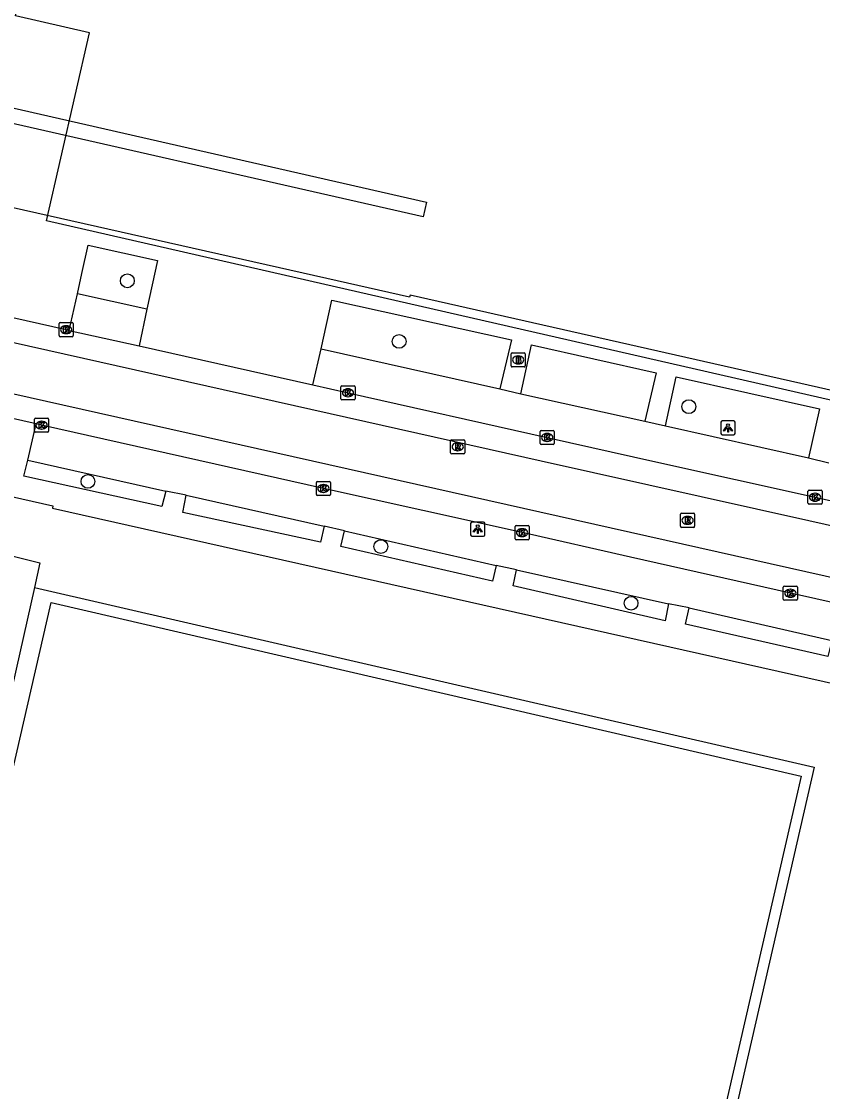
# Model space of a CAD drawing. Extents: x 161771 to 163125, y 382479 to 383177.
# Drawn here: x 162859.6 to 162916.4, y 382706.9 to 382782.8 of the extents above; entities that cross this region are included whole.
import ezdxf

# ---------------------------------------------------------------- set-up
doc = ezdxf.new("R2010")
doc.units = 0
for name, color, linetype in [('IMGEO_Boom', 7, 'Continuous'), ('IMGEO_Brandkraan', 7, 'Continuous'), ('IMGEO_Kolk', 7, 'Continuous'), ('IMGEO_Lichtpunt', 7, 'Continuous'), ('IMGEO_Muur', 7, 'Continuous'), ('IMGEO_Pand_vergunning_verleend', 7, 'Continuous'), ('IMGEO_Parkeervlak_open', 7, 'Continuous'), ('IMGEO_Rijbaan_lokaal_gesloten', 7, 'Continuous'), ('IMGEO_Rioolput', 7, 'Continuous'), ('IMGEO_Voetpad_open', 7, 'Continuous')]:
    doc.layers.add(name, color=color, linetype=linetype)

msp = doc.modelspace()

# ---------------------------------------------------------------- linework, layer by layer
at = {"layer": 'IMGEO_Boom'}
for centre in [(162867.14, 382764.413), (162886.4, 382760.115), (162906.935, 382755.489), (162864.348, 382750.189), (162885.102, 382745.566), (162902.836, 382741.551)]:
    msp.add_circle(centre, 0.489, dxfattribs=at)
at = {"layer": 'IMGEO_Brandkraan'}
for p, q in [((162894.337, 382758.376), (162894.337, 382759.228)), ((162894.412, 382759.302), (162895.264, 382759.302)), ((162894.825, 382759.082), (162894.85, 382759.082)), ((162895.338, 382759.228), (162895.338, 382758.376)), ((162895.264, 382758.302), (162894.412, 382758.302)), ((162894.848, 382758.522), (162894.823, 382758.522))]:
    msp.add_line(p, q, dxfattribs=at)
for points in [[(162894.337, 382758.376), (162894.337, 382759.228)], [(162894.412, 382759.302), (162895.264, 382759.302)], [(162894.685, 382759.002), (162894.685, 382758.602), (162894.898, 382758.602)], [(162894.916, 382759.002), (162894.685, 382759.002)], [(162894.864, 382758.921), (162894.81, 382758.921), (162894.81, 382758.845)], [(162894.81, 382758.845), (162894.863, 382758.845)], [(162894.872, 382758.769), (162894.81, 382758.769), (162894.81, 382758.688)], [(162894.81, 382758.688), (162894.872, 382758.688)], [(162895.338, 382759.228), (162895.338, 382758.376)], [(162895.264, 382758.302), (162894.412, 382758.302)]]:
    msp.add_lwpolyline(points, dxfattribs=at)
for centre, radius, start, end in [((162894.414, 382759.226), 0.0765, 91.55205, 178.44795), ((162894.414, 382759.226), 0.0765, 91.55205, 178.44795), ((162894.865, 382758.883), 0.0379, 267.82845, 90.93552), ((162894.873, 382758.728), 0.0404, 269.87594, 90.50774), ((162894.92, 382758.857), 0.145, 59.4692, 91.53667), ((162894.945, 382758.904), 0.0922, 285.51372, 58.15012), ((162894.95, 382758.712), 0.105, 301.31148, 78.98903), ((162895.262, 382759.226), 0.0765, 1.55205, 88.44795), ((162895.262, 382759.226), 0.0765, 1.55205, 88.44795), ((162894.414, 382758.378), 0.0765, 181.55205, 268.44795), ((162894.414, 382758.378), 0.0765, 181.55205, 268.44795), ((162894.904, 382758.853), 0.251, 268.66757, 293.53466), ((162895.262, 382758.378), 0.0765, 271.55205, 358.44795), ((162895.262, 382758.378), 0.0765, 271.55205, 358.44795)]:
    msp.add_arc(centre, radius, start, end, dxfattribs=at)
for centre, major_axis, ratio, start_param, end_param in [((162894.824, 382758.802), (-0.387, 0.002), 0.722429, 4.712389, 7.853982), ((162894.849, 382758.802), (-0.39, 0.002), 0.717154, 1.570796, 4.712389)]:
    msp.add_ellipse(centre, major_axis=major_axis, ratio=ratio, start_param=start_param, end_param=end_param, dxfattribs=at)
at = {"layer": 'IMGEO_Kolk'}
for p, q in [((162862.302, 382760.523), (162862.302, 382761.375)), ((162862.377, 382761.449), (162863.229, 382761.449)), ((162862.79, 382761.229), (162862.815, 382761.229)), ((162863.303, 382761.375), (162863.303, 382760.523)), ((162863.229, 382760.449), (162862.377, 382760.449)), ((162862.813, 382760.669), (162862.788, 382760.669)), ((162882.277, 382756.046), (162882.277, 382756.898)), ((162882.352, 382756.972), (162883.204, 382756.972)), ((162882.765, 382756.752), (162882.79, 382756.752)), ((162883.278, 382756.898), (162883.278, 382756.046)), ((162883.204, 382755.972), (162882.352, 382755.972)), ((162882.788, 382756.192), (162882.763, 382756.192)), ((162860.562, 382753.752), (162860.562, 382754.604)), ((162860.637, 382754.678), (162861.489, 382754.678)), ((162861.05, 382754.458), (162861.075, 382754.458)), ((162861.563, 382754.604), (162861.563, 382753.752)), ((162861.489, 382753.678), (162860.637, 382753.678)), ((162861.073, 382753.898), (162861.048, 382753.898)), ((162896.395, 382752.881), (162896.395, 382753.733)), ((162896.47, 382753.807), (162897.322, 382753.807)), ((162896.883, 382753.587), (162896.908, 382753.587)), ((162897.396, 382753.733), (162897.396, 382752.881)), ((162897.322, 382752.807), (162896.47, 382752.807)), ((162896.906, 382753.027), (162896.881, 382753.027)), ((162880.534, 382749.262), (162880.534, 382750.114)), ((162880.609, 382750.188), (162881.461, 382750.188)), ((162881.022, 382749.968), (162881.047, 382749.968)), ((162881.535, 382750.114), (162881.535, 382749.262)), ((162915.453, 382749.568), (162916.305, 382749.568)), ((162881.461, 382749.188), (162880.609, 382749.188)), ((162881.045, 382749.408), (162881.02, 382749.408)), ((162915.378, 382748.642), (162915.378, 382749.494)), ((162915.866, 382749.348), (162915.891, 382749.348)), ((162916.379, 382749.494), (162916.379, 382748.642)), ((162916.305, 382748.568), (162915.453, 382748.568)), ((162915.889, 382748.788), (162915.864, 382748.788)), ((162894.615, 382746.13), (162894.615, 382746.982)), ((162894.69, 382747.056), (162895.542, 382747.056)), ((162895.103, 382746.836), (162895.128, 382746.836)), ((162895.616, 382746.982), (162895.616, 382746.13)), ((162895.542, 382746.056), (162894.69, 382746.056)), ((162895.126, 382746.276), (162895.101, 382746.276)), ((162913.703, 382742.762), (162914.555, 382742.762)), ((162913.628, 382741.836), (162913.628, 382742.688)), ((162914.139, 382741.982), (162914.114, 382741.982)), ((162914.116, 382742.542), (162914.141, 382742.542)), ((162914.629, 382742.688), (162914.629, 382741.836)), ((162914.555, 382741.762), (162913.703, 382741.762))]:
    msp.add_line(p, q, dxfattribs=at)
for points in [[(162862.302, 382760.523), (162862.302, 382761.375)], [(162862.377, 382761.449), (162863.229, 382761.449)], [(162862.623, 382761.149), (162862.746, 382761.149), (162862.746, 382760.998), (162862.876, 382761.149), (162863.04, 382761.149), (162862.894, 382760.998), (162863.047, 382760.749), (162862.895, 382760.749), (162862.81, 382760.913), (162862.746, 382760.846), (162862.746, 382760.749), (162862.623, 382760.749), (162862.623, 382761.149)], [(162863.303, 382761.375), (162863.303, 382760.523)], [(162863.229, 382760.449), (162862.377, 382760.449)], [(162882.277, 382756.046), (162882.277, 382756.898)], [(162882.352, 382756.972), (162883.204, 382756.972)], [(162882.598, 382756.672), (162882.721, 382756.672), (162882.721, 382756.521), (162882.851, 382756.672), (162883.015, 382756.672), (162882.869, 382756.521), (162883.022, 382756.272), (162882.87, 382756.272), (162882.785, 382756.436), (162882.721, 382756.369), (162882.721, 382756.272), (162882.598, 382756.272), (162882.598, 382756.672)], [(162883.278, 382756.898), (162883.278, 382756.046)], [(162883.204, 382755.972), (162882.352, 382755.972)], [(162860.562, 382753.752), (162860.562, 382754.604)], [(162860.637, 382754.678), (162861.489, 382754.678)], [(162860.883, 382754.378), (162861.006, 382754.378), (162861.006, 382754.227), (162861.136, 382754.378), (162861.3, 382754.378), (162861.154, 382754.227), (162861.307, 382753.978), (162861.155, 382753.978), (162861.07, 382754.142), (162861.006, 382754.075), (162861.006, 382753.978), (162860.883, 382753.978), (162860.883, 382754.378)], [(162861.563, 382754.604), (162861.563, 382753.752)], [(162861.489, 382753.678), (162860.637, 382753.678)], [(162896.395, 382752.881), (162896.395, 382753.733)], [(162896.47, 382753.807), (162897.322, 382753.807)], [(162896.716, 382753.507), (162896.839, 382753.507), (162896.839, 382753.356), (162896.969, 382753.507), (162897.133, 382753.507), (162896.987, 382753.356), (162897.14, 382753.107), (162896.988, 382753.107), (162896.903, 382753.271), (162896.839, 382753.204), (162896.839, 382753.107), (162896.716, 382753.107), (162896.716, 382753.507)], [(162897.396, 382753.733), (162897.396, 382752.881)], [(162897.322, 382752.807), (162896.47, 382752.807)], [(162880.534, 382749.262), (162880.534, 382750.114)], [(162880.609, 382750.188), (162881.461, 382750.188)], [(162880.855, 382749.888), (162880.978, 382749.888), (162880.978, 382749.737), (162881.108, 382749.888), (162881.272, 382749.888), (162881.126, 382749.737), (162881.279, 382749.488), (162881.127, 382749.488), (162881.042, 382749.652), (162880.978, 382749.585), (162880.978, 382749.488), (162880.855, 382749.488), (162880.855, 382749.888)], [(162881.535, 382750.114), (162881.535, 382749.262)], [(162915.453, 382749.568), (162916.305, 382749.568)], [(162881.461, 382749.188), (162880.609, 382749.188)], [(162915.378, 382748.642), (162915.378, 382749.494)], [(162915.699, 382749.268), (162915.822, 382749.268), (162915.822, 382749.117), (162915.952, 382749.268), (162916.116, 382749.268), (162915.97, 382749.117), (162916.123, 382748.868), (162915.971, 382748.868), (162915.886, 382749.032), (162915.822, 382748.965), (162915.822, 382748.868), (162915.699, 382748.868), (162915.699, 382749.268)], [(162916.379, 382749.494), (162916.379, 382748.642)], [(162916.305, 382748.568), (162915.453, 382748.568)], [(162894.615, 382746.13), (162894.615, 382746.982)], [(162894.69, 382747.056), (162895.542, 382747.056)], [(162894.936, 382746.756), (162895.059, 382746.756), (162895.059, 382746.605), (162895.189, 382746.756), (162895.353, 382746.756), (162895.207, 382746.605), (162895.36, 382746.356), (162895.208, 382746.356), (162895.123, 382746.52), (162895.059, 382746.453), (162895.059, 382746.356), (162894.936, 382746.356), (162894.936, 382746.756)], [(162895.616, 382746.982), (162895.616, 382746.13)], [(162895.542, 382746.056), (162894.69, 382746.056)], [(162913.703, 382742.762), (162914.555, 382742.762)], [(162913.628, 382741.836), (162913.628, 382742.688)], [(162913.949, 382742.462), (162914.072, 382742.462), (162914.072, 382742.311), (162914.202, 382742.462), (162914.366, 382742.462), (162914.22, 382742.311), (162914.373, 382742.062), (162914.221, 382742.062), (162914.136, 382742.226), (162914.072, 382742.159), (162914.072, 382742.062), (162913.949, 382742.062), (162913.949, 382742.462)], [(162914.629, 382742.688), (162914.629, 382741.836)], [(162914.555, 382741.762), (162913.703, 382741.762)]]:
    msp.add_lwpolyline(points, dxfattribs=at)
for centre, start, end in [((162862.379, 382761.373), 91.55205, 178.44795), ((162862.379, 382761.373), 91.55205, 178.44795), ((162863.227, 382761.373), 1.55205, 88.44795), ((162863.227, 382761.373), 1.55205, 88.44795), ((162862.379, 382760.525), 181.55205, 268.44795), ((162862.379, 382760.525), 181.55205, 268.44795), ((162863.227, 382760.525), 271.55205, 358.44795), ((162863.227, 382760.525), 271.55205, 358.44795), ((162882.354, 382756.896), 91.55205, 178.44795), ((162882.354, 382756.896), 91.55205, 178.44795), ((162883.202, 382756.896), 1.55205, 88.44795), ((162883.202, 382756.896), 1.55205, 88.44795), ((162882.354, 382756.048), 181.55205, 268.44795), ((162882.354, 382756.048), 181.55205, 268.44795), ((162883.202, 382756.048), 271.55205, 358.44795), ((162883.202, 382756.048), 271.55205, 358.44795), ((162860.639, 382754.602), 91.55205, 178.44795), ((162860.639, 382754.602), 91.55205, 178.44795), ((162861.487, 382754.602), 1.55205, 88.44795), ((162861.487, 382754.602), 1.55205, 88.44795), ((162860.639, 382753.754), 181.55205, 268.44795), ((162860.639, 382753.754), 181.55205, 268.44795), ((162861.487, 382753.754), 271.55205, 358.44795), ((162861.487, 382753.754), 271.55205, 358.44795), ((162896.472, 382753.731), 91.55205, 178.44795), ((162896.472, 382753.731), 91.55205, 178.44795), ((162897.32, 382753.731), 1.55205, 88.44795), ((162897.32, 382753.731), 1.55205, 88.44795), ((162896.472, 382752.883), 181.55205, 268.44795), ((162896.472, 382752.883), 181.55205, 268.44795), ((162897.32, 382752.883), 271.55205, 358.44795), ((162897.32, 382752.883), 271.55205, 358.44795), ((162880.611, 382750.112), 91.55205, 178.44795), ((162880.611, 382750.112), 91.55205, 178.44795), ((162881.459, 382750.112), 1.55205, 88.44795), ((162881.459, 382750.112), 1.55205, 88.44795), ((162915.455, 382749.492), 91.55205, 178.44795), ((162915.455, 382749.492), 91.55205, 178.44795), ((162916.303, 382749.492), 1.55205, 88.44795), ((162916.303, 382749.492), 1.55205, 88.44795), ((162880.611, 382749.264), 181.55205, 268.44795), ((162880.611, 382749.264), 181.55205, 268.44795), ((162881.459, 382749.264), 271.55205, 358.44795), ((162881.459, 382749.264), 271.55205, 358.44795), ((162915.455, 382748.644), 181.55205, 268.44795), ((162915.455, 382748.644), 181.55205, 268.44795), ((162916.303, 382748.644), 271.55205, 358.44795), ((162916.303, 382748.644), 271.55205, 358.44795), ((162894.692, 382746.98), 91.55205, 178.44795), ((162894.692, 382746.98), 91.55205, 178.44795), ((162895.54, 382746.98), 1.55205, 88.44795), ((162895.54, 382746.98), 1.55205, 88.44795), ((162894.692, 382746.132), 181.55205, 268.44795), ((162894.692, 382746.132), 181.55205, 268.44795), ((162895.54, 382746.132), 271.55205, 358.44795), ((162895.54, 382746.132), 271.55205, 358.44795), ((162913.705, 382742.686), 91.55205, 178.44795), ((162913.705, 382742.686), 91.55205, 178.44795), ((162914.553, 382742.686), 1.55205, 88.44795), ((162914.553, 382742.686), 1.55205, 88.44795), ((162913.705, 382741.838), 181.55205, 268.44795), ((162913.705, 382741.838), 181.55205, 268.44795), ((162914.553, 382741.838), 271.55205, 358.44795), ((162914.553, 382741.838), 271.55205, 358.44795)]:
    msp.add_arc(centre, 0.0765, start, end, dxfattribs=at)
for centre, major_axis, ratio, start_param, end_param in [((162862.789, 382760.949), (-0.387, 0.002), 0.722429, 4.712389, 7.853982), ((162862.814, 382760.949), (-0.39, 0.002), 0.717154, 1.570796, 4.712389), ((162882.764, 382756.472), (-0.387, 0.002), 0.722429, 4.712389, 7.853982), ((162882.789, 382756.472), (-0.39, 0.002), 0.717154, 1.570796, 4.712389), ((162861.049, 382754.178), (-0.387, 0.002), 0.722429, 4.712389, 7.853982), ((162861.074, 382754.178), (-0.39, 0.002), 0.717154, 1.570796, 4.712389), ((162896.882, 382753.307), (-0.387, 0.002), 0.722429, 4.712389, 7.853982), ((162896.907, 382753.307), (-0.39, 0.002), 0.717154, 1.570796, 4.712389), ((162881.021, 382749.688), (-0.387, 0.002), 0.722429, 4.712389, 7.853982), ((162881.046, 382749.688), (-0.39, 0.002), 0.717154, 1.570796, 4.712389), ((162915.865, 382749.068), (-0.387, 0.002), 0.722429, 4.712389, 7.853982), ((162915.89, 382749.068), (-0.39, 0.002), 0.717154, 1.570796, 4.712389), ((162895.102, 382746.556), (-0.387, 0.002), 0.722429, 4.712389, 7.853982), ((162895.127, 382746.556), (-0.39, 0.002), 0.717154, 1.570796, 4.712389), ((162914.115, 382742.262), (-0.387, 0.002), 0.722429, 4.712389, 7.853982), ((162914.14, 382742.262), (-0.39, 0.002), 0.717154, 1.570796, 4.712389)]:
    msp.add_ellipse(centre, major_axis=major_axis, ratio=ratio, start_param=start_param, end_param=end_param, dxfattribs=at)
at = {"layer": 'IMGEO_Lichtpunt'}
for p, q in [((162909.21, 382754.383), (162909.21, 382753.576)), ((162909.21, 382754.383), (162909.21, 382753.576)), ((162910.112, 382754.478), (162909.304, 382754.478)), ((162910.112, 382754.478), (162909.304, 382754.478)), ((162910.206, 382753.576), (162910.206, 382754.383)), ((162910.206, 382753.576), (162910.206, 382754.383)), ((162909.304, 382753.482), (162910.112, 382753.482)), ((162909.304, 382753.482), (162910.112, 382753.482)), ((162892.373, 382747.307), (162891.565, 382747.307)), ((162892.373, 382747.307), (162891.565, 382747.307)), ((162891.471, 382747.212), (162891.471, 382746.405)), ((162891.471, 382747.212), (162891.471, 382746.405)), ((162892.467, 382746.405), (162892.467, 382747.212)), ((162892.467, 382746.405), (162892.467, 382747.212)), ((162891.565, 382746.311), (162892.373, 382746.311)), ((162891.565, 382746.311), (162892.373, 382746.311))]:
    msp.add_line(p, q, dxfattribs=at)
for points in [[(162909.584, 382754.047), (162909.623, 382754.019), (162909.435, 382753.757), (162909.397, 382753.784), (162909.584, 382754.047)], [(162909.686, 382753.999), (162909.733, 382753.999), (162909.733, 382753.677), (162909.686, 382753.677), (162909.686, 382753.999)], [(162909.796, 382754.019), (162909.834, 382754.046), (162910.021, 382753.784), (162909.982, 382753.756), (162909.796, 382754.019)], [(162891.845, 382746.876), (162891.884, 382746.848), (162891.696, 382746.586), (162891.658, 382746.613), (162891.845, 382746.876)], [(162891.947, 382746.828), (162891.994, 382746.828), (162891.994, 382746.506), (162891.947, 382746.506), (162891.947, 382746.828)], [(162892.057, 382746.848), (162892.095, 382746.875), (162892.282, 382746.613), (162892.243, 382746.585), (162892.057, 382746.848)]]:
    msp.add_lwpolyline(points, dxfattribs=at)
for centre in [(162909.709, 382754.181), (162891.97, 382747.01)]:
    msp.add_circle(centre, 0.0994, dxfattribs=at)
for centre, start, end in [((162909.304, 382754.383), 90, 180), ((162909.304, 382754.383), 90, 180), ((162910.112, 382754.383), 0, 90), ((162910.112, 382754.383), 0, 90), ((162909.304, 382753.576), 180, 270), ((162909.304, 382753.576), 180, 270), ((162910.112, 382753.576), 270, 0), ((162910.112, 382753.576), 270, 360), ((162891.565, 382747.212), 90, 180), ((162891.565, 382747.212), 90, 180), ((162892.373, 382747.212), 0, 90), ((162892.373, 382747.212), 0, 90), ((162891.565, 382746.405), 180, 270), ((162891.565, 382746.405), 180, 270), ((162892.373, 382746.405), 270, 0), ((162892.373, 382746.405), 270, 360)]:
    msp.add_arc(centre, 0.0946, start, end, dxfattribs=at)
at = {"layer": 'IMGEO_Muur'}
msp.add_lwpolyline([(162853.189, 382777.985), (162888.347, 382769.99), (162888.108, 382768.937), (162852.95, 382776.933)], dxfattribs=at)
at = {"layer": 'IMGEO_Pand_vergunning_verleend'}
msp.add_lwpolyline([(162859.222, 382783.189), (162864.608, 382806.707), (162870.006, 382805.471), (162871.636, 382812.588), (162932.512, 382798.647), (162922.444, 382754.689), (162861.403, 382768.668), (162864.454, 382781.991), (162859.222, 382783.189)], dxfattribs=at)
at = {"layer": 'IMGEO_Parkeervlak_open'}
for points in [[(162868.531, 382762.39), (162863.599, 382763.478)], [(162880.866, 382759.582), (162893.539, 382756.746)], [(162895.017, 382756.408), (162903.814, 382754.457)], [(162905.287, 382754.121), (162915.407, 382751.867)], [(162860.076, 382751.696), (162869.868, 382749.499)], [(162871.309, 382749.204), (162881.095, 382747.012)], [(162882.537, 382746.684), (162893.281, 382744.238)], [(162856.691, 382745.491), (162860.947, 382744.419), (162860.55, 382742.665)], [(162894.721, 382743.91), (162905.49, 382741.503)], [(162906.945, 382741.222), (162917.076, 382738.921)]]:
    msp.add_lwpolyline(points, dxfattribs=at)
at = {"layer": 'IMGEO_Rijbaan_lokaal_gesloten'}
for points in [[(163032.655, 382721.102), (163031.99, 382721.234), (162915.446, 382747.394), (162896.465, 382751.616), (162702.573, 382795.147), (162642.274, 382808.681), (162613.961, 382815.02), (162554.685, 382828.334), (162522.166, 382835.638)], [(162521.175, 382832.265), (162544.4, 382827.043), (162605.633, 382813.283), (162678.397, 382796.971), (162861.402, 382755.875), (162976.631, 382730.027), (163031.336, 382717.589), (163033.334, 382716.946), (163046.945, 382712.072)], [(162858.064, 382762.017), (162862.803, 382760.949), (162863.025, 382760.899)], [(162863.025, 382760.899), (162867.966, 382759.792)], [(162867.966, 382759.792), (162880.286, 382757.031)], [(162860.678, 382754.265), (162842.812, 382758.285)], [(162880.286, 382757.031), (162882.778, 382756.472), (162896.896, 382753.307), (162904.591, 382751.567), (162915.879, 382749.068), (162934.865, 382744.808), (162954.816, 382740.327), (162968.295, 382737.295)], [(162930.29, 382738.663), (162914.129, 382742.262), (162902.79, 382744.823), (162895.116, 382746.556), (162881.035, 382749.688), (162861.063, 382754.178), (162860.678, 382754.265)]]:
    msp.add_lwpolyline(points, dxfattribs=at)
at = {"layer": 'IMGEO_Rioolput'}
for p, q in [((162890.05, 382752.22), (162890.05, 382753.072)), ((162890.125, 382753.146), (162890.977, 382753.146)), ((162890.538, 382752.926), (162890.563, 382752.926)), ((162891.051, 382753.072), (162891.051, 382752.22)), ((162890.977, 382752.146), (162890.125, 382752.146)), ((162890.561, 382752.366), (162890.536, 382752.366)), ((162906.344, 382747.007), (162906.344, 382747.859)), ((162906.419, 382747.933), (162907.271, 382747.933)), ((162906.832, 382747.713), (162906.857, 382747.713)), ((162907.345, 382747.859), (162907.345, 382747.007)), ((162907.271, 382746.933), (162906.419, 382746.933)), ((162906.855, 382747.153), (162906.83, 382747.153))]:
    msp.add_line(p, q, dxfattribs=at)
for points in [[(162890.05, 382752.22), (162890.05, 382753.072)], [(162890.125, 382753.146), (162890.977, 382753.146)], [(162890.639, 382752.844), (162890.387, 382752.846), (162890.387, 382752.446)], [(162890.387, 382752.446), (162890.511, 382752.446), (162890.511, 382752.608), (162890.522, 382752.608)], [(162890.565, 382752.765), (162890.511, 382752.765), (162890.511, 382752.684)], [(162890.511, 382752.684), (162890.563, 382752.684)], [(162891.051, 382753.072), (162891.051, 382752.22)], [(162890.977, 382752.146), (162890.125, 382752.146)], [(162890.569, 382752.579), (162890.64, 382752.446), (162890.78, 382752.446), (162890.715, 382752.572)], [(162906.344, 382747.007), (162906.344, 382747.859)], [(162906.419, 382747.933), (162907.271, 382747.933)], [(162906.933, 382747.631), (162906.681, 382747.633), (162906.681, 382747.233)], [(162906.681, 382747.233), (162906.805, 382747.233), (162906.805, 382747.395), (162906.816, 382747.395)], [(162906.859, 382747.552), (162906.805, 382747.552), (162906.805, 382747.471)], [(162906.805, 382747.471), (162906.857, 382747.471)], [(162906.863, 382747.366), (162906.934, 382747.233), (162907.074, 382747.233), (162907.009, 382747.359)], [(162907.345, 382747.859), (162907.345, 382747.007)], [(162907.271, 382746.933), (162906.419, 382746.933)]]:
    msp.add_lwpolyline(points, dxfattribs=at)
for centre, radius, start, end in [((162890.127, 382753.07), 0.0765, 91.55205, 178.44795), ((162890.127, 382753.07), 0.0765, 91.55205, 178.44795), ((162890.521, 382752.555), 0.0533, 26.02933, 88.69889), ((162890.547, 382752.873), 0.19, 274.7715, 282.96867), ((162890.571, 382752.669), 0.0964, 77.00612, 93.18647), ((162890.585, 382752.726), 0.0378, 276.66336, 79.67722), ((162890.638, 382752.734), 0.109, 350.36119, 89.41601), ((162890.636, 382752.734), 0.112, 277.58423, 350.98172), ((162890.62, 382752.519), 0.108, 29.51342, 73.79051), ((162890.975, 382753.07), 0.0765, 1.55205, 88.44795), ((162890.975, 382753.07), 0.0765, 1.55205, 88.44795), ((162890.127, 382752.222), 0.0765, 181.55205, 268.44795), ((162890.127, 382752.222), 0.0765, 181.55205, 268.44795), ((162890.975, 382752.222), 0.0765, 271.55205, 358.44795), ((162890.975, 382752.222), 0.0765, 271.55205, 358.44795), ((162906.421, 382747.857), 0.0765, 91.55205, 178.44795), ((162906.421, 382747.857), 0.0765, 91.55205, 178.44795), ((162906.815, 382747.342), 0.0533, 26.02933, 88.69889), ((162906.841, 382747.66), 0.19, 274.7715, 282.96867), ((162906.865, 382747.456), 0.0964, 77.00612, 93.18647), ((162906.879, 382747.513), 0.0378, 276.66336, 79.67722), ((162906.932, 382747.521), 0.109, 350.36119, 89.41601), ((162906.93, 382747.521), 0.112, 277.58423, 350.98172), ((162906.914, 382747.306), 0.108, 29.51342, 73.79051), ((162907.269, 382747.857), 0.0765, 1.55205, 88.44795), ((162907.269, 382747.857), 0.0765, 1.55205, 88.44795), ((162906.421, 382747.009), 0.0765, 181.55205, 268.44795), ((162906.421, 382747.009), 0.0765, 181.55205, 268.44795), ((162907.269, 382747.009), 0.0765, 271.55205, 358.44795), ((162907.269, 382747.009), 0.0765, 271.55205, 358.44795)]:
    msp.add_arc(centre, radius, start, end, dxfattribs=at)
for centre, major_axis, ratio, start_param, end_param in [((162890.537, 382752.646), (-0.387, 0.002), 0.722429, 4.712389, 7.853982), ((162890.562, 382752.646), (-0.39, 0.002), 0.717154, 1.570796, 4.712389), ((162906.831, 382747.433), (-0.387, 0.002), 0.722429, 4.712389, 7.853982), ((162906.856, 382747.433), (-0.39, 0.002), 0.717154, 1.570796, 4.712389)]:
    msp.add_ellipse(centre, major_axis=major_axis, ratio=ratio, start_param=start_param, end_param=end_param, dxfattribs=at)
at = {"layer": 'IMGEO_Voetpad_open'}
for points in [[(163035.315, 382730.063), (162925.396, 382754.842), (162925.37, 382754.749), (162916.128, 382756.843), (162887.188, 382763.394), (162887.146, 382763.259), (162881.279, 382764.576), (162831.331, 382775.821), (162816.205, 382779.202), (162801.958, 382782.393)], [(162863.599, 382763.478), (162863.92, 382764.927), (162864.363, 382766.931), (162869.277, 382765.855), (162868.531, 382762.39)], [(162863.025, 382760.899), (162863.599, 382763.478)], [(162880.866, 382759.582), (162881.631, 382763.044), (162894.368, 382760.222), (162893.539, 382756.746)], [(162868.531, 382762.39), (162867.966, 382759.792)], [(162880.286, 382757.031), (162880.866, 382759.582)], [(162895.017, 382756.408), (162895.79, 382759.881), (162904.606, 382757.898), (162903.814, 382754.457)], [(162905.287, 382754.121), (162906.044, 382757.598), (162916.194, 382755.326), (162915.407, 382751.867)], [(162893.539, 382756.746), (162895.017, 382756.408)], [(162860.076, 382751.696), (162860.678, 382754.265)], [(162903.814, 382754.457), (162905.287, 382754.121)], [(162915.407, 382751.867), (162916.863, 382751.508)], [(162869.868, 382749.499), (162869.58, 382748.412), (162859.815, 382750.558), (162860.076, 382751.696)], [(162856.928, 382749.568), (162861.862, 382748.457), (162861.824, 382748.288), (162926.307, 382733.809)], [(162871.309, 382749.204), (162869.868, 382749.499)], [(162881.095, 382747.012), (162880.823, 382745.889), (162871.062, 382747.996), (162871.309, 382749.204)], [(162882.537, 382746.684), (162881.095, 382747.012)], [(162893.281, 382744.238), (162893.023, 382743.109), (162882.265, 382745.57), (162882.537, 382746.684)], [(162894.721, 382743.91), (162893.281, 382744.238)], [(162905.49, 382741.503), (162905.252, 382740.303), (162894.492, 382742.782), (162894.721, 382743.91)], [(162860.55, 382742.665), (162857.882, 382730.884), (162843.904, 382669.944)], [(162860.55, 382742.665), (162915.827, 382729.926), (162895.896, 382642.97)], [(162914.887, 382729.3), (162895.285, 382643.911), (162842.136, 382656.151), (162861.735, 382741.595), (162914.887, 382729.3)], [(162906.945, 382741.222), (162905.49, 382741.503)], [(162917.076, 382738.921), (162916.792, 382737.778), (162906.691, 382740.068), (162906.945, 382741.222)]]:
    msp.add_lwpolyline(points, dxfattribs=at)

doc.saveas('drawing.dxf')
